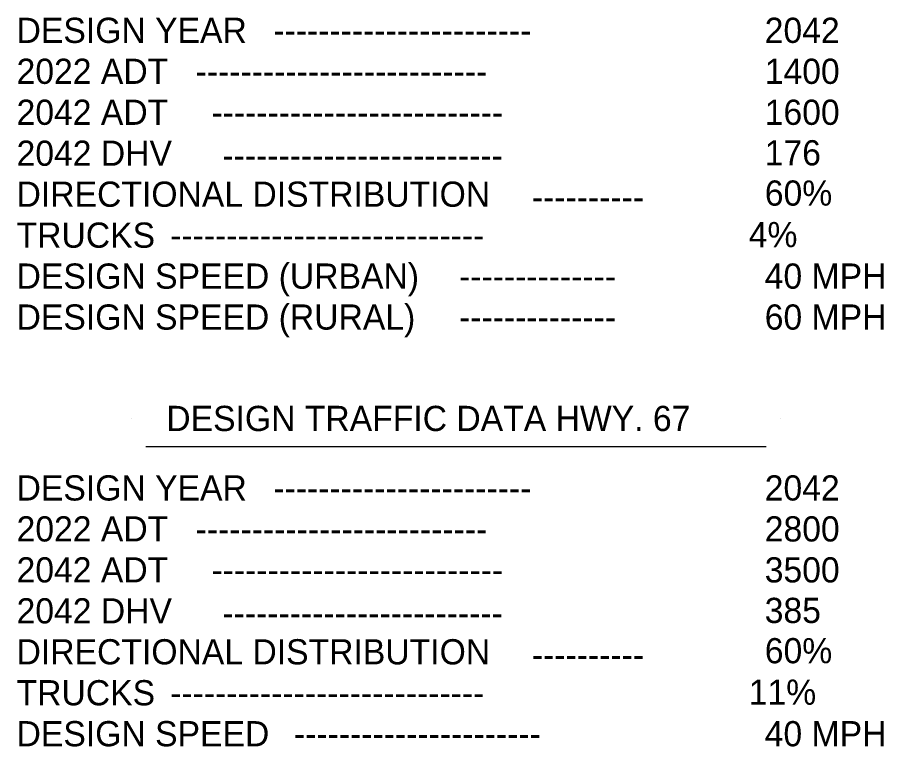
# Model space of a CAD drawing. Extents: x 813775 to 1157140, y 1757555 to 1979907.
# Drawn here: x 1081024 to 1136044, y 1839075 to 1885366 of the extents above; entities that cross this region are included whole.
import ezdxf

# ---------------------------------------------------------------- set-up
doc = ezdxf.new("R2010")
doc.units = 0
doc.layers.add('R_Draft', color=7, linetype='Continuous')

msp = doc.modelspace()

# ---------------------------------------------------------------- linework, layer by layer
at = {"layer": 'R_Draft'}
for p, q in [((1088287, 1859908), (1088287, 1859908)), ((1129467, 1859908), (1129467, 1859908)), ((1089176, 1858130), (1128578, 1858130))]:
    msp.add_line(p, q, dxfattribs=at)

# ---------------------------------------------------------------- texts
for s, p in [('DESIGN YEAR', (1080976, 1883742)), ('2042', (1128489, 1883742)), ('-----------------------', (1097283, 1883742)), ('2022 ADT', (1080976, 1881142)), ('1400', (1128491, 1881142)), (' --------------------------', (1091752, 1881142)), ('2042 ADT', (1080976, 1878542)), ('1600', (1128489, 1878542)), ('--------------------------', (1093352, 1878542)), ('2042 DHV', (1080976, 1875942)), ('176', (1128489, 1875969)), ('-------------------------', (1094047, 1875809)), ('DIRECTIONAL DISTRIBUTION', (1080976, 1873342)), ('60%', (1128495, 1873413)), ('----------', (1113701, 1873164)), ('TRUCKS', (1080976, 1870742)), (' 4%', (1126880, 1870777)), ('----------------------------', (1090732, 1870742)), ('DESIGN SPEED (URBAN)', (1080976, 1868143)), ('40 MPH', (1128489, 1868143)), ('--------------', (1109075, 1868143)), ('DESIGN SPEED (RURAL)', (1080976, 1865544)), ('60 MPH', (1128489, 1865544)), ('--------------', (1109075, 1865544)), ('DESIGN TRAFFIC DATA HWY. 67', (1090483, 1859108)), ('DESIGN YEAR', (1080976, 1854697)), ('2042', (1128489, 1854697)), ('-----------------------', (1097283, 1854697)), ('2022 ADT', (1080976, 1852097)), ('2800', (1128491, 1852097)), (' --------------------------', (1091752, 1852097)), ('2042 ADT', (1080976, 1849497)), ('3500', (1128489, 1849497)), ('--------------------------', (1093352, 1849497)), ('2042 DHV', (1080976, 1846897)), ('385', (1128489, 1846923)), ('-------------------------', (1094047, 1846763)), ('DIRECTIONAL DISTRIBUTION', (1080976, 1844297)), ('60%', (1128495, 1844367)), ('----------', (1113701, 1844119)), ('TRUCKS', (1080976, 1841697)), (' 11%', (1126880, 1841732)), ('----------------------------', (1090732, 1841697)), ('DESIGN SPEED', (1080976, 1839098)), ('40 MPH', (1128489, 1839098)), ('----------------------', (1098593, 1839098))]:
    msp.add_text(s, height=1600, dxfattribs=at).set_placement(p)

doc.saveas('drawing.dxf')
